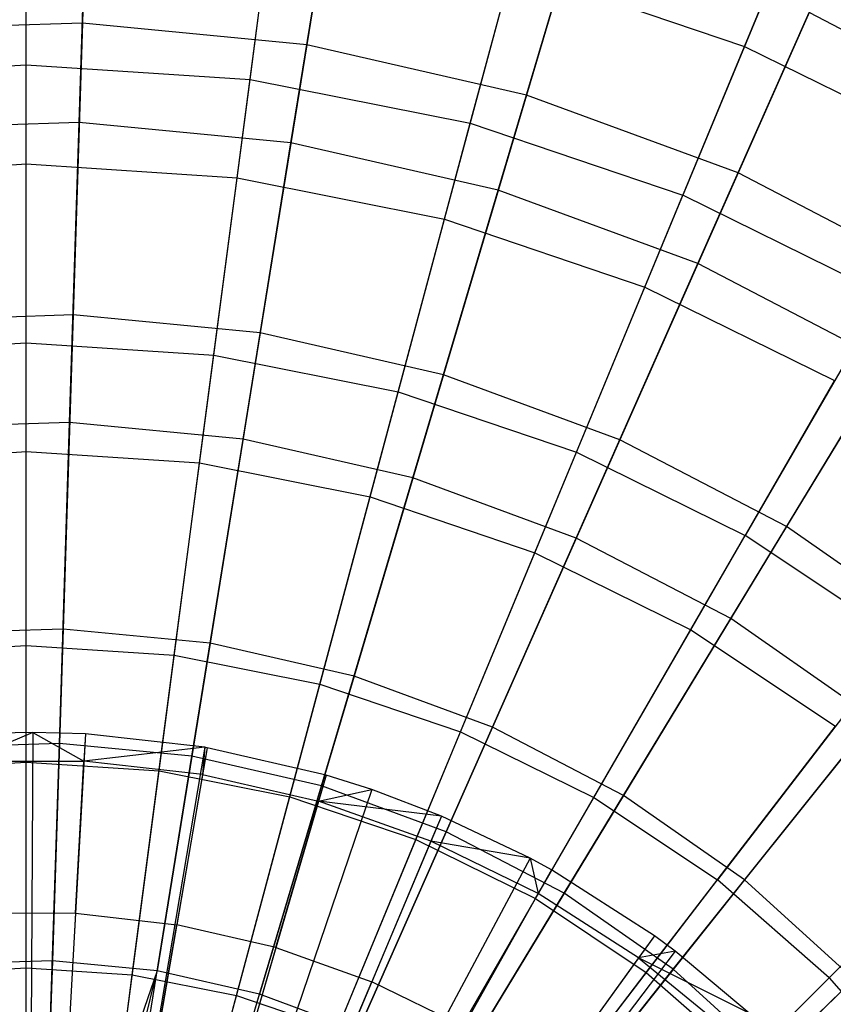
# Model space of a CAD drawing. Extents: x 0.2 to 40.1, y -6.7 to 6.7.
# Tile 471 of 516: x 35.1 to 35.8, y -2.7 to -1.9. Entities that reach past the tile are written whole.
import ezdxf

# ---------------------------------------------------------------- set-up
doc = ezdxf.new("R2010")
doc.units = 0
doc.header["$MEASUREMENT"] = 0
doc.layers.get('0').update_dxf_attribs({"color": 13, "linetype": 'CONTINUOUS'})

# ---------------------------------------------------------------- blocks, each defined once
blk = doc.blocks.new('SNOWBALL_XIV_PM3_STL')
at = {"color": 0}
for p, q in [((35.15437, -1.67587, 11.496), (35.14735, -1.89475, 11.69)), ((35.15437, -1.67587, 11.496), (35.14735, -1.89475, 11.69)), ((35.36775, -1.69646, 11.496), (35.3328, -1.91264, 11.69)), ((35.36775, -1.69646, 11.496), (35.3328, -1.91264, 11.69)), ((35.10075, -1.92901, 11.57394), (35.10075, -1.72294, 11.3696)), ((35.10075, -1.92901, 11.57394), (35.10075, -1.72294, 11.3696)), ((35.28596, -1.94115, 11.57394), (35.31285, -1.73685, 11.3696)), ((35.28596, -1.94115, 11.57394), (35.31285, -1.73685, 11.3696)), ((35.69471, -1.91399, 8.20342), (35.76715, -1.7391, 8.42338)), ((35.69471, -1.91399, 8.20342), (35.76715, -1.7391, 8.42338)), ((35.14472, -1.97679, 7.90522), (35.152, -1.74972, 8.08955)), ((35.14472, -1.97679, 7.90522), (35.152, -1.74972, 8.08955)), ((35.57674, -1.74416, 11.496), (35.51443, -1.95409, 11.69)), ((35.57674, -1.74416, 11.496), (35.51443, -1.95409, 11.69)), ((35.3197, -1.99367, 7.90522), (35.35596, -1.76939, 8.08955)), ((35.3197, -1.99367, 7.90522), (35.35596, -1.76939, 8.08955)), ((35.468, -1.97736, 11.57394), (35.52133, -1.77831, 11.3696)), ((35.468, -1.97736, 11.57394), (35.52133, -1.77831, 11.3696)), ((35.10075, -2.0111, 8.00877), (35.10075, -1.79585, 8.20342)), ((35.10075, -2.0111, 8.00877), (35.10075, -1.79585, 8.20342)), ((35.27524, -2.02254, 8.00877), (35.30334, -1.80913, 8.20342)), ((35.27524, -2.02254, 8.00877), (35.30334, -1.80913, 8.20342)), ((35.49108, -2.03279, 7.90522), (35.55572, -1.81499, 8.08955)), ((35.49108, -2.03279, 7.90522), (35.55572, -1.81499, 8.08955)), ((35.77792, -1.8182, 11.496), (35.68928, -2.01844, 11.69)), ((35.77792, -1.8182, 11.496), (35.68928, -2.01844, 11.69)), ((35.72261, -1.84664, 11.3696), (35.64375, -2.03702, 11.57394)), ((35.72261, -1.84664, 11.3696), (35.64375, -2.03702, 11.57394)), ((35.44675, -2.05665, 8.00877), (35.50246, -1.84873, 8.20342)), ((35.44675, -2.05665, 8.00877), (35.50246, -1.84873, 8.20342)), ((35.50246, -1.84873, 8.20342), (35.69471, -1.91399, 8.20342)), ((35.50246, -1.84873, 8.20342), (35.69471, -1.91399, 8.20342)), ((35.65605, -2.0935, 7.90522), (35.74801, -1.88575, 8.08955)), ((35.65605, -2.0935, 7.90522), (35.74801, -1.88575, 8.08955)), ((35.92968, -1.98053, 8.08955), (35.74801, -1.88575, 8.08955)), ((35.92968, -1.98053, 8.08955), (35.74801, -1.88575, 8.08955)), ((35.14735, -1.89475, 11.69), (34.96114, -1.90072, 11.69)), ((35.14735, -1.89475, 11.69), (34.96114, -1.90072, 11.69)), ((35.14735, -1.89475, 11.69), (35.13962, -2.13591, 11.85545)), ((35.14735, -1.89475, 11.69), (35.13962, -2.13591, 11.85545)), ((35.3328, -1.91264, 11.69), (35.14735, -1.89475, 11.69)), ((35.3328, -1.91264, 11.69), (35.14735, -1.89475, 11.69)), ((35.3328, -1.91264, 11.69), (35.29429, -2.15083, 11.85545)), ((35.3328, -1.91264, 11.69), (35.29429, -2.15083, 11.85545)), ((35.51443, -1.95409, 11.69), (35.3328, -1.91264, 11.69)), ((35.51443, -1.95409, 11.69), (35.3328, -1.91264, 11.69)), ((35.61233, -2.11286, 8.00877), (35.69471, -1.91399, 8.20342)), ((35.61233, -2.11286, 8.00877), (35.69471, -1.91399, 8.20342)), ((35.69471, -1.91399, 8.20342), (35.87679, -2.00379, 8.20342)), ((35.69471, -1.91399, 8.20342), (35.87679, -2.00379, 8.20342)), ((34.91555, -1.94115, 11.57394), (35.10075, -1.92901, 11.57394)), ((34.91555, -1.94115, 11.57394), (35.10075, -1.92901, 11.57394)), ((35.10075, -2.15894, 11.751), (35.10075, -1.92901, 11.57394)), ((35.10075, -2.15894, 11.751), (35.10075, -1.92901, 11.57394)), ((35.10075, -1.92901, 11.57394), (35.28596, -1.94115, 11.57394)), ((35.10075, -1.92901, 11.57394), (35.28596, -1.94115, 11.57394)), ((35.25594, -2.16912, 11.751), (35.28596, -1.94115, 11.57394)), ((35.25594, -2.16912, 11.751), (35.28596, -1.94115, 11.57394)), ((35.28596, -1.94115, 11.57394), (35.468, -1.97736, 11.57394)), ((35.28596, -1.94115, 11.57394), (35.468, -1.97736, 11.57394)), ((35.51443, -1.95409, 11.69), (35.44578, -2.1854, 11.85545)), ((35.51443, -1.95409, 11.69), (35.44578, -2.1854, 11.85545)), ((35.68928, -2.01844, 11.69), (35.51443, -1.95409, 11.69)), ((35.68928, -2.01844, 11.69), (35.51443, -1.95409, 11.69)), ((35.14472, -1.97679, 7.90522), (34.96902, -1.98242, 7.90522)), ((35.14472, -1.97679, 7.90522), (34.96902, -1.98242, 7.90522)), ((35.13676, -2.22489, 7.75039), (35.14472, -1.97679, 7.90522)), ((35.13676, -2.22489, 7.75039), (35.14472, -1.97679, 7.90522)), ((35.3197, -1.99367, 7.90522), (35.14472, -1.97679, 7.90522)), ((35.3197, -1.99367, 7.90522), (35.14472, -1.97679, 7.90522)), ((35.40848, -2.19946, 11.751), (35.468, -1.97736, 11.57394)), ((35.40848, -2.19946, 11.751), (35.468, -1.97736, 11.57394)), ((35.468, -1.97736, 11.57394), (35.64375, -2.03702, 11.57394)), ((35.468, -1.97736, 11.57394), (35.64375, -2.03702, 11.57394)), ((35.28008, -2.23872, 7.75039), (35.3197, -1.99367, 7.90522)), ((35.28008, -2.23872, 7.75039), (35.3197, -1.99367, 7.90522)), ((35.49108, -2.03279, 7.90522), (35.3197, -1.99367, 7.90522)), ((35.49108, -2.03279, 7.90522), (35.3197, -1.99367, 7.90522)), ((34.92626, -2.02254, 8.00877), (35.10075, -2.0111, 8.00877)), ((34.92626, -2.02254, 8.00877), (35.10075, -2.0111, 8.00877)), ((35.10075, -2.0111, 8.00877), (35.27524, -2.02254, 8.00877)), ((35.10075, -2.24894, 7.84249), (35.10075, -2.0111, 8.00877)), ((35.10075, -2.0111, 8.00877), (35.27524, -2.02254, 8.00877)), ((35.10075, -2.24894, 7.84249), (35.10075, -2.0111, 8.00877)), ((35.68928, -2.01844, 11.69), (35.59161, -2.23907, 11.85545)), ((35.68928, -2.01844, 11.69), (35.59161, -2.23907, 11.85545)), ((35.85446, -2.10461, 11.69), (35.68928, -2.01844, 11.69)), ((35.85446, -2.10461, 11.69), (35.68928, -2.01844, 11.69)), ((35.2442, -2.25834, 7.84249), (35.27524, -2.02254, 8.00877)), ((35.2442, -2.25834, 7.84249), (35.27524, -2.02254, 8.00877)), ((35.27524, -2.02254, 8.00877), (35.44675, -2.05665, 8.00877)), ((35.27524, -2.02254, 8.00877), (35.44675, -2.05665, 8.00877)), ((35.42045, -2.27076, 7.75039), (35.49108, -2.03279, 7.90522)), ((35.42045, -2.27076, 7.75039), (35.49108, -2.03279, 7.90522)), ((35.65605, -2.0935, 7.90522), (35.49108, -2.03279, 7.90522)), ((35.65605, -2.0935, 7.90522), (35.49108, -2.03279, 7.90522)), ((35.55575, -2.24945, 11.751), (35.64375, -2.03702, 11.57394)), ((35.55575, -2.24945, 11.751), (35.64375, -2.03702, 11.57394)), ((35.81021, -2.11911, 11.57394), (35.64375, -2.03702, 11.57394)), ((35.81021, -2.11911, 11.57394), (35.64375, -2.03702, 11.57394)), ((35.38519, -2.28639, 7.84249), (35.44675, -2.05665, 8.00877)), ((35.38519, -2.28639, 7.84249), (35.44675, -2.05665, 8.00877)), ((35.44675, -2.05665, 8.00877), (35.61233, -2.11286, 8.00877)), ((35.44675, -2.05665, 8.00877), (35.61233, -2.11286, 8.00877)), ((35.55557, -2.32048, 7.75039), (35.65605, -2.0935, 7.90522)), ((35.55557, -2.32048, 7.75039), (35.65605, -2.0935, 7.90522)), ((35.8119, -2.17481, 7.90522), (35.65605, -2.0935, 7.90522)), ((35.8119, -2.17481, 7.90522), (35.65605, -2.0935, 7.90522)), ((35.85446, -2.10461, 11.69), (35.72937, -2.31094, 11.85545)), ((35.85446, -2.10461, 11.69), (35.72937, -2.31094, 11.85545)), ((35.52131, -2.3326, 7.84249), (35.61233, -2.11286, 8.00877)), ((35.52131, -2.3326, 7.84249), (35.61233, -2.11286, 8.00877)), ((35.61233, -2.11286, 8.00877), (35.76916, -2.1902, 8.00877)), ((35.61233, -2.11286, 8.00877), (35.76916, -2.1902, 8.00877)), ((35.81021, -2.11911, 11.57394), (35.69524, -2.31824, 11.751)), ((35.81021, -2.11911, 11.57394), (35.69524, -2.31824, 11.751)), ((35.13962, -2.13591, 11.85545), (34.98431, -2.14089, 11.85545)), ((35.13962, -2.13591, 11.85545), (34.98431, -2.14089, 11.85545)), ((35.13962, -2.13591, 11.85545), (35.13129, -2.39566, 11.9898)), ((35.13962, -2.13591, 11.85545), (35.13129, -2.39566, 11.9898)), ((35.29429, -2.15083, 11.85545), (35.13962, -2.13591, 11.85545)), ((35.29429, -2.15083, 11.85545), (35.13962, -2.13591, 11.85545)), ((35.29429, -2.15083, 11.85545), (35.25281, -2.40738, 11.9898)), ((35.29429, -2.15083, 11.85545), (35.25281, -2.40738, 11.9898)), ((35.44578, -2.1854, 11.85545), (35.29429, -2.15083, 11.85545)), ((35.44578, -2.1854, 11.85545), (35.29429, -2.15083, 11.85545)), ((34.94556, -2.16912, 11.751), (35.10075, -2.15894, 11.751)), ((34.94556, -2.16912, 11.751), (35.10075, -2.15894, 11.751)), ((35.10075, -2.40916, 11.898), (35.10075, -2.15894, 11.751)), ((35.10075, -2.40916, 11.898), (35.10075, -2.15894, 11.751)), ((35.10075, -2.15894, 11.751), (35.25594, -2.16912, 11.751)), ((35.10075, -2.15894, 11.751), (35.25594, -2.16912, 11.751)), ((35.22329, -2.41719, 11.898), (35.25594, -2.16912, 11.751)), ((35.22329, -2.41719, 11.898), (35.25594, -2.16912, 11.751)), ((35.25594, -2.16912, 11.751), (35.40848, -2.19946, 11.751)), ((35.25594, -2.16912, 11.751), (35.40848, -2.19946, 11.751)), ((35.68322, -2.38708, 7.75039), (35.8119, -2.17481, 7.90522)), ((35.68322, -2.38708, 7.75039), (35.8119, -2.17481, 7.90522)), ((35.44578, -2.1854, 11.85545), (35.37184, -2.43455, 11.9898)), ((35.44578, -2.1854, 11.85545), (35.37184, -2.43455, 11.9898)), ((35.59161, -2.23907, 11.85545), (35.44578, -2.1854, 11.85545)), ((35.59161, -2.23907, 11.85545), (35.44578, -2.1854, 11.85545)), ((35.65024, -2.39618, 7.84249), (35.76916, -2.1902, 8.00877)), ((35.65024, -2.39618, 7.84249), (35.76916, -2.1902, 8.00877)), ((35.34372, -2.44115, 11.898), (35.40848, -2.19946, 11.751)), ((35.34372, -2.44115, 11.898), (35.40848, -2.19946, 11.751)), ((35.40848, -2.19946, 11.751), (35.55575, -2.24945, 11.751)), ((35.40848, -2.19946, 11.751), (35.55575, -2.24945, 11.751)), ((35.13676, -2.22489, 7.75039), (34.99286, -2.22951, 7.75039)), ((35.13676, -2.22489, 7.75039), (34.99286, -2.22951, 7.75039)), ((35.12826, -2.49022, 7.62744), (35.13676, -2.22489, 7.75039)), ((35.12826, -2.49022, 7.62744), (35.13676, -2.22489, 7.75039)), ((35.28008, -2.23872, 7.75039), (35.13676, -2.22489, 7.75039)), ((35.28008, -2.23872, 7.75039), (35.13676, -2.22489, 7.75039)), ((35.23771, -2.50078, 7.62744), (35.28008, -2.23872, 7.75039)), ((35.23771, -2.50078, 7.62744), (35.28008, -2.23872, 7.75039)), ((35.42045, -2.27076, 7.75039), (35.28008, -2.23872, 7.75039)), ((35.42045, -2.27076, 7.75039), (35.28008, -2.23872, 7.75039)), ((35.59161, -2.23907, 11.85545), (35.48641, -2.47671, 11.9898)), ((35.59161, -2.23907, 11.85545), (35.48641, -2.47671, 11.9898)), ((35.72937, -2.31094, 11.85545), (35.59161, -2.23907, 11.85545)), ((35.72937, -2.31094, 11.85545), (35.59161, -2.23907, 11.85545)), ((34.95731, -2.25834, 7.84249), (35.10075, -2.24894, 7.84249)), ((34.95731, -2.25834, 7.84249), (35.10075, -2.24894, 7.84249)), ((35.10075, -2.24894, 7.84249), (35.2442, -2.25834, 7.84249)), ((35.10075, -2.50566, 7.70716), (35.10075, -2.24894, 7.84249)), ((35.10075, -2.24894, 7.84249), (35.2442, -2.25834, 7.84249)), ((35.10075, -2.50566, 7.70716), (35.10075, -2.24894, 7.84249)), ((35.46, -2.48062, 11.898), (35.55575, -2.24945, 11.751)), ((35.46, -2.48062, 11.898), (35.55575, -2.24945, 11.751)), ((35.55575, -2.24945, 11.751), (35.69524, -2.31824, 11.751)), ((35.55575, -2.24945, 11.751), (35.69524, -2.31824, 11.751)), ((35.21069, -2.51287, 7.70716), (35.2442, -2.25834, 7.84249)), ((35.21069, -2.51287, 7.70716), (35.2442, -2.25834, 7.84249)), ((35.2442, -2.25834, 7.84249), (35.38519, -2.28639, 7.84249)), ((35.2442, -2.25834, 7.84249), (35.38519, -2.28639, 7.84249)), ((35.34492, -2.52525, 7.62744), (35.42045, -2.27076, 7.75039)), ((35.34492, -2.52525, 7.62744), (35.42045, -2.27076, 7.75039)), ((35.55557, -2.32048, 7.75039), (35.42045, -2.27076, 7.75039)), ((35.55557, -2.32048, 7.75039), (35.42045, -2.27076, 7.75039)), ((35.31875, -2.53436, 7.70716), (35.38519, -2.28639, 7.84249)), ((35.31875, -2.53436, 7.70716), (35.38519, -2.28639, 7.84249)), ((35.38519, -2.28639, 7.84249), (35.52131, -2.3326, 7.84249)), ((35.38519, -2.28639, 7.84249), (35.52131, -2.3326, 7.84249)), ((35.72937, -2.31094, 11.85545), (35.59465, -2.53318, 11.9898)), ((35.72937, -2.31094, 11.85545), (35.59465, -2.53318, 11.9898)), ((35.85682, -2.39984, 11.85545), (35.72937, -2.31094, 11.85545)), ((35.85682, -2.39984, 11.85545), (35.72937, -2.31094, 11.85545)), ((35.57013, -2.53493, 11.898), (35.69524, -2.31824, 11.751)), ((35.57013, -2.53493, 11.898), (35.69524, -2.31824, 11.751)), ((35.82456, -2.40464, 11.751), (35.69524, -2.31824, 11.751)), ((35.82456, -2.40464, 11.751), (35.69524, -2.31824, 11.751)), ((35.44811, -2.56323, 7.62744), (35.55557, -2.32048, 7.75039)), ((35.44811, -2.56323, 7.62744), (35.55557, -2.32048, 7.75039)), ((35.68322, -2.38708, 7.75039), (35.55557, -2.32048, 7.75039)), ((35.68322, -2.38708, 7.75039), (35.55557, -2.32048, 7.75039)), ((35.42307, -2.56978, 7.70716), (35.52131, -2.3326, 7.84249)), ((35.42307, -2.56978, 7.70716), (35.52131, -2.3326, 7.84249)), ((35.52131, -2.3326, 7.84249), (35.65024, -2.39618, 7.84249)), ((35.52131, -2.3326, 7.84249), (35.65024, -2.39618, 7.84249)), ((35.54561, -2.61409, 7.62744), (35.68322, -2.38708, 7.75039)), ((35.54561, -2.61409, 7.62744), (35.68322, -2.38708, 7.75039)), ((35.80131, -2.46945, 7.75039), (35.68322, -2.38708, 7.75039)), ((35.80131, -2.46945, 7.75039), (35.68322, -2.38708, 7.75039)), ((35.13129, -2.39566, 11.9898), (35.00927, -2.39957, 11.9898)), ((35.13129, -2.39566, 11.9898), (35.00927, -2.39957, 11.9898)), ((35.13129, -2.39566, 11.9898), (35.12249, -2.67002, 12.09099)), ((35.13129, -2.39566, 11.9898), (35.12249, -2.67002, 12.09099)), ((35.25281, -2.40738, 11.9898), (35.13129, -2.39566, 11.9898)), ((35.25281, -2.40738, 11.9898), (35.13129, -2.39566, 11.9898)), ((35.52188, -2.6185, 7.70716), (35.65024, -2.39618, 7.84249)), ((35.52188, -2.6185, 7.70716), (35.65024, -2.39618, 7.84249)), ((35.65024, -2.39618, 7.84249), (35.76977, -2.47604, 7.84249)), ((35.65024, -2.39618, 7.84249), (35.76977, -2.47604, 7.84249)), ((35.85682, -2.39984, 11.85545), (35.69478, -2.60303, 11.9898)), ((35.85682, -2.39984, 11.85545), (35.69478, -2.60303, 11.9898)), ((34.97822, -2.41719, 11.898), (35.10075, -2.40916, 11.898)), ((34.97822, -2.41719, 11.898), (35.10075, -2.40916, 11.898)), ((35.10075, -2.67576, 12.01265), (35.10075, -2.40916, 11.898)), ((35.10075, -2.40916, 11.898), (35.22329, -2.41719, 11.898)), ((35.10075, -2.40916, 11.898), (35.22329, -2.41719, 11.898)), ((35.10075, -2.67576, 12.01265), (35.10075, -2.40916, 11.898)), ((35.25281, -2.40738, 11.9898), (35.209, -2.67836, 12.09099)), ((35.25281, -2.40738, 11.9898), (35.209, -2.67836, 12.09099)), ((35.37184, -2.43455, 11.9898), (35.25281, -2.40738, 11.9898)), ((35.37184, -2.43455, 11.9898), (35.25281, -2.40738, 11.9898)), ((35.82456, -2.40464, 11.751), (35.67223, -2.60316, 11.898)), ((35.82456, -2.40464, 11.751), (35.67223, -2.60316, 11.898)), ((35.18849, -2.68151, 12.01265), (35.22329, -2.41719, 11.898)), ((35.18849, -2.68151, 12.01265), (35.22329, -2.41719, 11.898)), ((35.22329, -2.41719, 11.898), (35.34372, -2.44115, 11.898)), ((35.22329, -2.41719, 11.898), (35.34372, -2.44115, 11.898)), ((35.27472, -2.69866, 12.01265), (35.34372, -2.44115, 11.898)), ((35.27472, -2.69866, 12.01265), (35.34372, -2.44115, 11.898)), ((35.37184, -2.43455, 11.9898), (35.29374, -2.6977, 12.09099)), ((35.37184, -2.43455, 11.9898), (35.29374, -2.6977, 12.09099)), ((35.34372, -2.44115, 11.898), (35.46, -2.48062, 11.898)), ((35.34372, -2.44115, 11.898), (35.46, -2.48062, 11.898)), ((35.48641, -2.47671, 11.9898), (35.37184, -2.43455, 11.9898)), ((35.48641, -2.47671, 11.9898), (35.37184, -2.43455, 11.9898)), ((35.63579, -2.677, 7.62744), (35.80131, -2.46945, 7.75039)), ((35.63579, -2.677, 7.62744), (35.80131, -2.46945, 7.75039)), ((35.10639, -2.4811, 12.04462), (35.04868, -2.48261, 12.04462)), ((35.10639, -2.4811, 12.04462), (35.04868, -2.48261, 12.04462)), ((35.10639, -2.4811, 12.04462), (35.05, -2.50505, 12.05511)), ((35.10639, -2.4811, 12.04462), (35.05, -2.50505, 12.05511)), ((35.10639, -2.4811, 12.04462), (35.10189, -3.18777, 12.26116)), ((35.10639, -2.4811, 12.04462), (35.10189, -3.18777, 12.26116)), ((35.14982, -2.48244, 12.04462), (35.10639, -2.4811, 12.04462)), ((35.10639, -2.4811, 12.04462), (35.14858, -2.50488, 12.05511)), ((35.10639, -2.4811, 12.04462), (35.14858, -2.50488, 12.05511)), ((35.14982, -2.48244, 12.04462), (35.10639, -2.4811, 12.04462)), ((35.14982, -2.48244, 12.04462), (35.11068, -3.18805, 12.26116)), ((35.14982, -2.48244, 12.04462), (35.11068, -3.18805, 12.26116)), ((35.14982, -2.48244, 12.04462), (35.14858, -2.50488, 12.05511)), ((35.14982, -2.48244, 12.04462), (35.14858, -2.50488, 12.05511)), ((35.24841, -2.49347, 12.04462), (35.14982, -2.48244, 12.04462)), ((35.24841, -2.49347, 12.04462), (35.14982, -2.48244, 12.04462)), ((35.35798, -2.72693, 12.01265), (35.46, -2.48062, 11.898)), ((35.35798, -2.72693, 12.01265), (35.46, -2.48062, 11.898)), ((35.48641, -2.47671, 11.9898), (35.3753, -2.72772, 12.09099)), ((35.48641, -2.47671, 11.9898), (35.3753, -2.72772, 12.09099)), ((35.46, -2.48062, 11.898), (35.57013, -2.53493, 11.898)), ((35.46, -2.48062, 11.898), (35.57013, -2.53493, 11.898)), ((35.59465, -2.53318, 11.9898), (35.48641, -2.47671, 11.9898)), ((35.59465, -2.53318, 11.9898), (35.48641, -2.47671, 11.9898)), ((35.61349, -2.67971, 7.70716), (35.76977, -2.47604, 7.84249)), ((35.61349, -2.67971, 7.70716), (35.76977, -2.47604, 7.84249)), ((35.12826, -2.49022, 7.62744), (35.01835, -2.49375, 7.62744)), ((35.12826, -2.49022, 7.62744), (35.01835, -2.49375, 7.62744)), ((35.11933, -2.76871, 7.53824), (35.12826, -2.49022, 7.62744)), ((35.11933, -2.76871, 7.53824), (35.12826, -2.49022, 7.62744)), ((35.23771, -2.50078, 7.62744), (35.12826, -2.49022, 7.62744)), ((35.23771, -2.50078, 7.62744), (35.12826, -2.49022, 7.62744)), ((35.24841, -2.49347, 12.04462), (35.13061, -3.19028, 12.26116)), ((35.24841, -2.49347, 12.04462), (35.13061, -3.19028, 12.26116)), ((35.25033, -2.4938, 12.04462), (35.13061, -3.19028, 12.26116)), ((35.25033, -2.4938, 12.04462), (35.13061, -3.19028, 12.26116)), ((35.24841, -2.49347, 12.04462), (35.14858, -2.50488, 12.05511)), ((35.24841, -2.49347, 12.04462), (35.14858, -2.50488, 12.05511)), ((35.24841, -2.49347, 12.04462), (35.24653, -2.51595, 12.05511)), ((35.24841, -2.49347, 12.04462), (35.24653, -2.51595, 12.05511)), ((35.25033, -2.4938, 12.04462), (35.24653, -2.51595, 12.05511)), ((35.25033, -2.4938, 12.04462), (35.24653, -2.51595, 12.05511)), ((35.25033, -2.4938, 12.04462), (35.24841, -2.49347, 12.04462)), ((35.25033, -2.4938, 12.04462), (35.24841, -2.49347, 12.04462)), ((35.34888, -2.51654, 12.04462), (35.25033, -2.4938, 12.04462)), ((35.34888, -2.51654, 12.04462), (35.25033, -2.4938, 12.04462)), ((34.99081, -2.51287, 7.70716), (35.10075, -2.50566, 7.70716)), ((34.99081, -2.51287, 7.70716), (35.10075, -2.50566, 7.70716)), ((35.05, -2.50505, 12.05511), (35.14858, -2.50488, 12.05511)), ((35.05, -2.50505, 12.05511), (35.14858, -2.50488, 12.05511)), ((35.10075, -2.77725, 7.6049), (35.10075, -2.50566, 7.70716)), ((35.10075, -2.50566, 7.70716), (35.21069, -2.51287, 7.70716)), ((35.10075, -2.50566, 7.70716), (35.21069, -2.51287, 7.70716)), ((35.10075, -2.77725, 7.6049), (35.10075, -2.50566, 7.70716)), ((35.1416, -2.63073, 12.10918), (35.14858, -2.50488, 12.05511)), ((35.1416, -2.63073, 12.10918), (35.14858, -2.50488, 12.05511)), ((35.24653, -2.51595, 12.05511), (35.14858, -2.50488, 12.05511)), ((35.24653, -2.51595, 12.05511), (35.14858, -2.50488, 12.05511)), ((35.19324, -2.77584, 7.53824), (35.23771, -2.50078, 7.62744)), ((35.19324, -2.77584, 7.53824), (35.23771, -2.50078, 7.62744)), ((35.34492, -2.52525, 7.62744), (35.23771, -2.50078, 7.62744)), ((35.34492, -2.52525, 7.62744), (35.23771, -2.50078, 7.62744)), ((35.76456, -2.68412, 11.898), (35.94149, -2.50719, 11.751)), ((35.76456, -2.68412, 11.898), (35.94149, -2.50719, 11.751)), ((35.17524, -2.78214, 7.6049), (35.21069, -2.51287, 7.70716)), ((35.17524, -2.78214, 7.6049), (35.21069, -2.51287, 7.70716)), ((35.21069, -2.51287, 7.70716), (35.31875, -2.53436, 7.70716)), ((35.21069, -2.51287, 7.70716), (35.31875, -2.53436, 7.70716)), ((35.34888, -2.51654, 12.04462), (35.15093, -3.19494, 12.26116)), ((35.34888, -2.51654, 12.04462), (35.15093, -3.19494, 12.26116)), ((35.24653, -2.51595, 12.05511), (35.22525, -2.64019, 12.10918)), ((35.24653, -2.51595, 12.05511), (35.22525, -2.64019, 12.10918)), ((35.24653, -2.51595, 12.05511), (35.34258, -2.53812, 12.05511)), ((35.24653, -2.51595, 12.05511), (35.34258, -2.53812, 12.05511)), ((35.34888, -2.51654, 12.04462), (35.34258, -2.53812, 12.05511)), ((35.34888, -2.51654, 12.04462), (35.34258, -2.53812, 12.05511)), ((35.3866, -2.52847, 12.04462), (35.34888, -2.51654, 12.04462)), ((35.3866, -2.52847, 12.04462), (35.34888, -2.51654, 12.04462)), ((35.3866, -2.52847, 12.04462), (35.15856, -3.19735, 12.26116)), ((35.3866, -2.52847, 12.04462), (35.15856, -3.19735, 12.26116)), ((35.26564, -2.79236, 7.53824), (35.34492, -2.52525, 7.62744)), ((35.26564, -2.79236, 7.53824), (35.34492, -2.52525, 7.62744)), ((35.34258, -2.53812, 12.05511), (35.3866, -2.52847, 12.04462)), ((35.34258, -2.53812, 12.05511), (35.3866, -2.52847, 12.04462)), ((35.44811, -2.56323, 7.62744), (35.34492, -2.52525, 7.62744)), ((35.44811, -2.56323, 7.62744), (35.34492, -2.52525, 7.62744)), ((35.44419, -2.55037, 12.04462), (35.3866, -2.52847, 12.04462)), ((35.44419, -2.55037, 12.04462), (35.3866, -2.52847, 12.04462)), ((35.24845, -2.7967, 7.6049), (35.31875, -2.53436, 7.70716)), ((35.24845, -2.7967, 7.6049), (35.31875, -2.53436, 7.70716)), ((35.30728, -2.65911, 12.10918), (35.34258, -2.53812, 12.05511)), ((35.30728, -2.65911, 12.10918), (35.34258, -2.53812, 12.05511)), ((35.31875, -2.53436, 7.70716), (35.42307, -2.56978, 7.70716)), ((35.31875, -2.53436, 7.70716), (35.42307, -2.56978, 7.70716)), ((35.43548, -2.57109, 12.05511), (35.34258, -2.53812, 12.05511)), ((35.43548, -2.57109, 12.05511), (35.34258, -2.53812, 12.05511)), ((35.44419, -2.55037, 12.04462), (35.34258, -2.53812, 12.05511)), ((35.44419, -2.55037, 12.04462), (35.34258, -2.53812, 12.05511)), ((35.43683, -2.76581, 12.01265), (35.57013, -2.53493, 11.898)), ((35.43683, -2.76581, 12.01265), (35.57013, -2.53493, 11.898)), ((35.59465, -2.53318, 11.9898), (35.45235, -2.76792, 12.09099)), ((35.59465, -2.53318, 11.9898), (35.45235, -2.76792, 12.09099)), ((35.57013, -2.53493, 11.898), (35.67223, -2.60316, 11.898)), ((35.57013, -2.53493, 11.898), (35.67223, -2.60316, 11.898)), ((35.69478, -2.60303, 11.9898), (35.59465, -2.53318, 11.9898)), ((35.69478, -2.60303, 11.9898), (35.59465, -2.53318, 11.9898)), ((35.44419, -2.55037, 12.04462), (35.1702, -3.20178, 12.26116)), ((35.44419, -2.55037, 12.04462), (35.1702, -3.20178, 12.26116)), ((35.44419, -2.55037, 12.04462), (35.43548, -2.57109, 12.05511)), ((35.44419, -2.55037, 12.04462), (35.43548, -2.57109, 12.05511)), ((35.5174, -2.58518, 12.04462), (35.44419, -2.55037, 12.04462)), ((35.5174, -2.58518, 12.04462), (35.44419, -2.55037, 12.04462)), ((35.33533, -2.81801, 7.53824), (35.44811, -2.56323, 7.62744)), ((35.33533, -2.81801, 7.53824), (35.44811, -2.56323, 7.62744)), ((35.54561, -2.61409, 7.62744), (35.44811, -2.56323, 7.62744)), ((35.54561, -2.61409, 7.62744), (35.44811, -2.56323, 7.62744)), ((35.31914, -2.82069, 7.6049), (35.42307, -2.56978, 7.70716)), ((35.31914, -2.82069, 7.6049), (35.42307, -2.56978, 7.70716)), ((35.43548, -2.57109, 12.05511), (35.38661, -2.68727, 12.10918)), ((35.43548, -2.57109, 12.05511), (35.38661, -2.68727, 12.10918)), ((35.42307, -2.56978, 7.70716), (35.52188, -2.6185, 7.70716)), ((35.42307, -2.56978, 7.70716), (35.52188, -2.6185, 7.70716)), ((35.52401, -2.61443, 12.05511), (35.43548, -2.57109, 12.05511)), ((35.52401, -2.61443, 12.05511), (35.43548, -2.57109, 12.05511)), ((35.5174, -2.58518, 12.04462), (35.43548, -2.57109, 12.05511)), ((35.5174, -2.58518, 12.04462), (35.43548, -2.57109, 12.05511)), ((35.69632, -2.75236, 7.70716), (35.87785, -2.57083, 7.84249)), ((35.69632, -2.75236, 7.70716), (35.87785, -2.57083, 7.84249)), ((35.7172, -2.75093, 7.62744), (35.9079, -2.56625, 7.75039)), ((35.7172, -2.75093, 7.62744), (35.9079, -2.56625, 7.75039)), ((35.5174, -2.58518, 12.04462), (35.18501, -3.20882, 12.26116)), ((35.5174, -2.58518, 12.04462), (35.18501, -3.20882, 12.26116)), ((35.53504, -2.59484, 12.04462), (35.5174, -2.58518, 12.04462)), ((35.5174, -2.58518, 12.04462), (35.52401, -2.61443, 12.05511)), ((35.5174, -2.58518, 12.04462), (35.52401, -2.61443, 12.05511)), ((35.53504, -2.59484, 12.04462), (35.5174, -2.58518, 12.04462)), ((35.53504, -2.59484, 12.04462), (35.18857, -3.21078, 12.26116)), ((35.53504, -2.59484, 12.04462), (35.18857, -3.21078, 12.26116)), ((35.53504, -2.59484, 12.04462), (35.52401, -2.61443, 12.05511)), ((35.53504, -2.59484, 12.04462), (35.52401, -2.61443, 12.05511)), ((35.62021, -2.64937, 12.04462), (35.53504, -2.59484, 12.04462)), ((35.62021, -2.64937, 12.04462), (35.53504, -2.59484, 12.04462)), ((35.50994, -2.81466, 12.01265), (35.67223, -2.60316, 11.898)), ((35.50994, -2.81466, 12.01265), (35.67223, -2.60316, 11.898)), ((35.69478, -2.60303, 11.9898), (35.52364, -2.81764, 12.09099)), ((35.69478, -2.60303, 11.9898), (35.52364, -2.81764, 12.09099)), ((35.76456, -2.68412, 11.898), (35.67223, -2.60316, 11.898)), ((35.76456, -2.68412, 11.898), (35.67223, -2.60316, 11.898)), ((35.78516, -2.68511, 11.9898), (35.69478, -2.60303, 11.9898)), ((35.78516, -2.68511, 11.9898), (35.69478, -2.60303, 11.9898)), ((35.38609, -2.85371, 7.6049), (35.52188, -2.6185, 7.70716)), ((35.38609, -2.85371, 7.6049), (35.52188, -2.6185, 7.70716)), ((35.40117, -2.85236, 7.53824), (35.54561, -2.61409, 7.62744)), ((35.40117, -2.85236, 7.53824), (35.54561, -2.61409, 7.62744)), ((35.52401, -2.61443, 12.05511), (35.46222, -2.72429, 12.10918)), ((35.52401, -2.61443, 12.05511), (35.46222, -2.72429, 12.10918)), ((35.52188, -2.6185, 7.70716), (35.61349, -2.67971, 7.70716)), ((35.52188, -2.6185, 7.70716), (35.61349, -2.67971, 7.70716)), ((35.60703, -2.66758, 12.05511), (35.52401, -2.61443, 12.05511)), ((35.60703, -2.66758, 12.05511), (35.52401, -2.61443, 12.05511)), ((35.63579, -2.677, 7.62744), (35.54561, -2.61409, 7.62744)), ((35.63579, -2.677, 7.62744), (35.54561, -2.61409, 7.62744)), ((35.1416, -2.63073, 12.10918), (35.05741, -2.63087, 12.10918)), ((35.1416, -2.63073, 12.10918), (35.05741, -2.63087, 12.10918)), ((35.1416, -2.63073, 12.10918), (35.1341, -2.76582, 12.15865)), ((35.1416, -2.63073, 12.10918), (35.1341, -2.76582, 12.15865)), ((35.1416, -2.63073, 12.10918), (35.22525, -2.64019, 12.10918)), ((35.1416, -2.63073, 12.10918), (35.22525, -2.64019, 12.10918)), ((35.2024, -2.77353, 12.15865), (35.22525, -2.64019, 12.10918)), ((35.2024, -2.77353, 12.15865), (35.22525, -2.64019, 12.10918)), ((35.30728, -2.65911, 12.10918), (35.22525, -2.64019, 12.10918)), ((35.30728, -2.65911, 12.10918), (35.22525, -2.64019, 12.10918)), ((35.62021, -2.64937, 12.04462), (35.2058, -3.2218, 12.26116)), ((35.62021, -2.64937, 12.04462), (35.2058, -3.2218, 12.26116)), ((35.62021, -2.64937, 12.04462), (35.60703, -2.66758, 12.05511)), ((35.62021, -2.64937, 12.04462), (35.60703, -2.66758, 12.05511)), ((35.6374, -2.66214, 12.04462), (35.62021, -2.64937, 12.04462)), ((35.6374, -2.66214, 12.04462), (35.62021, -2.64937, 12.04462)), ((35.6374, -2.66214, 12.04462), (35.20927, -3.22438, 12.26116)), ((35.6374, -2.66214, 12.04462), (35.20927, -3.22438, 12.26116)), ((35.30728, -2.65911, 12.10918), (35.26938, -2.78899, 12.15865)), ((35.30728, -2.65911, 12.10918), (35.26938, -2.78899, 12.15865)), ((35.30728, -2.65911, 12.10918), (35.38661, -2.68727, 12.10918)), ((35.30728, -2.65911, 12.10918), (35.38661, -2.68727, 12.10918)), ((35.6374, -2.66214, 12.04462), (35.60703, -2.66758, 12.05511)), ((35.6374, -2.66214, 12.04462), (35.60703, -2.66758, 12.05511)), ((35.69862, -2.71327, 12.04462), (35.6374, -2.66214, 12.04462)), ((35.69862, -2.71327, 12.04462), (35.6374, -2.66214, 12.04462)), ((35.12249, -2.67002, 12.09099), (35.03562, -2.6728, 12.09099)), ((35.12249, -2.67002, 12.09099), (35.03562, -2.6728, 12.09099)), ((35.12249, -2.67002, 12.09099), (35.11336, -2.95477, 12.15748)), ((35.12249, -2.67002, 12.09099), (35.11336, -2.95477, 12.15748)), ((35.209, -2.67836, 12.09099), (35.12249, -2.67002, 12.09099)), ((35.209, -2.67836, 12.09099), (35.12249, -2.67002, 12.09099)), ((35.60703, -2.66758, 12.05511), (35.53312, -2.76968, 12.10918)), ((35.60703, -2.66758, 12.05511), (35.53312, -2.76968, 12.10918)), ((35.60703, -2.66758, 12.05511), (35.68345, -2.72985, 12.05511)), ((35.69862, -2.71327, 12.04462), (35.60703, -2.66758, 12.05511)), ((35.60703, -2.66758, 12.05511), (35.68345, -2.72985, 12.05511)), ((35.69862, -2.71327, 12.04462), (35.60703, -2.66758, 12.05511)), ((35.01302, -2.68151, 12.01265), (35.10075, -2.67576, 12.01265)), ((35.01302, -2.68151, 12.01265), (35.10075, -2.67576, 12.01265)), ((35.10075, -2.67576, 12.01265), (35.18849, -2.68151, 12.01265)), ((35.10075, -2.95457, 12.09317), (35.10075, -2.67576, 12.01265)), ((35.10075, -2.67576, 12.01265), (35.18849, -2.68151, 12.01265)), ((35.10075, -2.95457, 12.09317), (35.10075, -2.67576, 12.01265)), ((35.209, -2.67836, 12.09099), (35.11336, -2.95477, 12.15748)), ((35.209, -2.67836, 12.09099), (35.11336, -2.95477, 12.15748)), ((35.14187, -2.95673, 12.15748), (35.209, -2.67836, 12.09099)), ((35.14187, -2.95673, 12.15748), (35.209, -2.67836, 12.09099)), ((35.16353, -2.95961, 12.15748), (35.209, -2.67836, 12.09099)), ((35.16353, -2.95961, 12.15748), (35.209, -2.67836, 12.09099)), ((35.29374, -2.6977, 12.09099), (35.209, -2.67836, 12.09099)), ((35.29374, -2.6977, 12.09099), (35.209, -2.67836, 12.09099)), ((35.46207, -2.89484, 7.53824), (35.63579, -2.677, 7.62744)), ((35.46207, -2.89484, 7.53824), (35.63579, -2.677, 7.62744)), ((35.7172, -2.75093, 7.62744), (35.63579, -2.677, 7.62744)), ((35.7172, -2.75093, 7.62744), (35.63579, -2.677, 7.62744)), ((35.1521, -2.95794, 12.09317), (35.18849, -2.68151, 12.01265)), ((35.1521, -2.95794, 12.09317), (35.18849, -2.68151, 12.01265)), ((35.18849, -2.68151, 12.01265), (35.27472, -2.69866, 12.01265)), ((35.18849, -2.68151, 12.01265), (35.27472, -2.69866, 12.01265)), ((35.44815, -2.89518, 7.6049), (35.61349, -2.67971, 7.70716)), ((35.44815, -2.89518, 7.6049), (35.61349, -2.67971, 7.70716)), ((35.76456, -2.68412, 11.898), (35.57604, -2.87263, 12.01265)), ((35.76456, -2.68412, 11.898), (35.57604, -2.87263, 12.01265)), ((35.78516, -2.68511, 11.9898), (35.58798, -2.87607, 12.09099)), ((35.78516, -2.68511, 11.9898), (35.58798, -2.87607, 12.09099)), ((35.61349, -2.67971, 7.70716), (35.69632, -2.75236, 7.70716)), ((35.61349, -2.67971, 7.70716), (35.69632, -2.75236, 7.70716)), ((35.76456, -2.68412, 11.898), (35.84552, -2.77644, 11.898)), ((35.76456, -2.68412, 11.898), (35.84552, -2.77644, 11.898)), ((35.33416, -2.81198, 12.15865), (35.38661, -2.68727, 12.10918)), ((35.33416, -2.81198, 12.15865), (35.38661, -2.68727, 12.10918)), ((35.46222, -2.72429, 12.10918), (35.38661, -2.68727, 12.10918)), ((35.46222, -2.72429, 12.10918), (35.38661, -2.68727, 12.10918)), ((35.20256, -2.96798, 12.09317), (35.27472, -2.69866, 12.01265)), ((35.20256, -2.96798, 12.09317), (35.27472, -2.69866, 12.01265)), ((35.21267, -2.97083, 12.15748), (35.29374, -2.6977, 12.09099)), ((35.21267, -2.97083, 12.15748), (35.29374, -2.6977, 12.09099)), ((35.27472, -2.69866, 12.01265), (35.35798, -2.72693, 12.01265)), ((35.27472, -2.69866, 12.01265), (35.35798, -2.72693, 12.01265)), ((35.3753, -2.72772, 12.09099), (35.29374, -2.6977, 12.09099)), ((35.3753, -2.72772, 12.09099), (35.29374, -2.6977, 12.09099))]:
    blk.add_line(p, q, dxfattribs=at)
blk = doc.blocks.new('GRUPUJ_1')
at = {"color": 0}
blk.add_blockref('SNOWBALL_XIV_PM3_STL', (-0.20617, 6.65964, -0.51186), dxfattribs=at)

msp = doc.modelspace()

# ---------------------------------------------------------------- block references
at = {"color": 0}
msp.add_blockref('GRUPUJ_1', (0.20617, -6.65964, 0.51186), dxfattribs=at)

doc.saveas('drawing.dxf')
